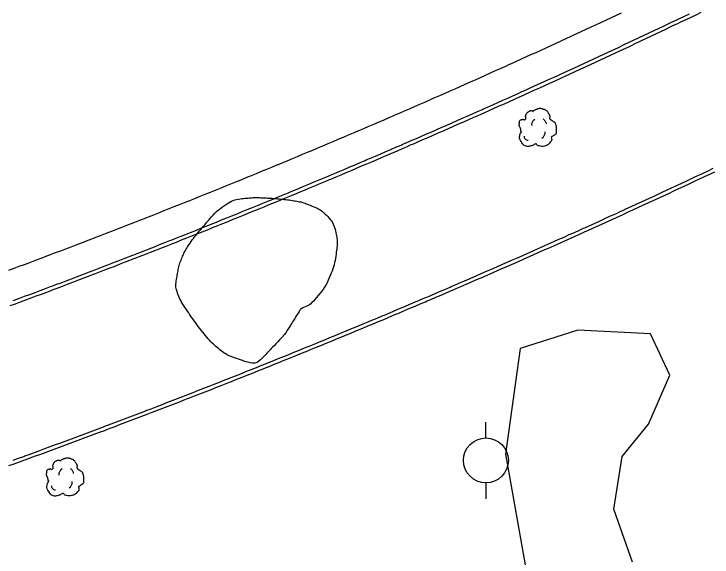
# Model space of a CAD drawing. Extents: x 2145380 to 2157287, y 139568 to 149130.
# Drawn here: x 2149525.2 to 2149649.6, y 143241.9 to 143338.6 of the extents above; entities that cross this region are included whole.
import ezdxf

# ---------------------------------------------------------------- set-up
doc = ezdxf.new("R2010")
doc.units = 0
for name, color, linetype in [('PR_PREVIOUSLY CONSTRUCTED', 7, 'Continuous'), ('TOPO_Power Pole', 7, 'Continuous'), ('TOPO_Tree', 7, 'Continuous'), ('TOPO_Tree Line', 7, 'Continuous')]:
    doc.layers.add(name, color=color, linetype=linetype)

# ---------------------------------------------------------------- blocks, each defined once
blk = doc.blocks.new('TREE')
at = {"layer": 'TOPO_Tree'}
for points in [[(-3.49, 17.6), (-3.07, 18.27), (-2.58, 18.8), (-1.9, 19.19), (-1.05, 19.68), (-0.19, 19.96), (0.74, 20.24), (1.62, 20.51), (2.51, 20.82), (3.39, 20.77), (4.1, 20.73), (4.8, 20.47), (5.51, 20.24), (6.43, 19.95), (7.32, 19.73), (8.15, 19.19), (9.36, 18.4), (10.02, 17.21), (10.8, 16.01), (11.24, 15.33), (11.58, 14.62), (11.86, 13.89), (12.17, 13.08), (11.37, 12.02), (11.86, 11.25), (12, 11.03), (12.18, 10.86), (12.39, 10.72), (12.91, 10.35), (13.45, 10.02), (13.97, 9.66), (14.7, 9.16), (15.41, 8.68), (16.09, 8.07), (16.7, 7.53), (16.93, 6.73), (17.15, 5.95), (17.59, 4.38), (17.71, 2.77), (17.68, 1.19), (17.65, -0.25), (17.83, -2.22), (16.62, -3.04), (15.47, -3.83), (14.31, -4.58), (13.16, -5.35)], [(-14.07, -0.4), (-14.17, 0.5), (-14.37, 1.38), (-14.6, 2.25), (-14.84, 3.17), (-15.47, 3.96), (-15.66, 4.9), (-15.8, 5.59), (-15.71, 6.31), (-15.66, 7.01), (-15.6, 7.91), (-15.72, 8.8), (-15.13, 9.66), (-14.62, 10.42), (-13.76, 10.49), (-13.02, 10.72), (-12.18, 10.98), (-11.06, 10), (-10.37, 10.72), (-9.4, 11.74), (-10.29, 13.28), (-9.84, 14.42), (-9.56, 15.15), (-9.32, 15.89), (-8.78, 16.54), (-8.18, 17.26), (-7.5, 17.68), (-6.67, 18.13), (-6.14, 18.41), (-5.61, 18.61), (-5.08, 18.66), (-4.55, 18.71), (-4.02, 18.54), (-3.49, 18.13)], [(-4.21, 5.09), (-4.46, 6.09), (-4.3, 7.21), (-3.84, 8.21), (-3.33, 9.34), (-2.71, 10.27), (-1.64, 10.97)], [(5.89, 11.15), (6.5, 10.68), (6.96, 10.17), (7.36, 9.5), (7.93, 8.56), (8.31, 7.6), (8.46, 6.56)], [(13.16, -5.34), (13.25, -5.81), (13.36, -6.28), (13.45, -6.75), (13.76, -8.52), (12.24, -10.03), (10.8, -11.51), (9.98, -12.34), (9.13, -12.77), (8.15, -13.1), (5.97, -13.83), (3.32, -13.56), (1.27, -13.1), (0.49, -12.92), (-0.06, -11.44), (-0.84, -11.51), (-2.04, -11.61), (-3.28, -12.78), (-4.55, -13.1), (-6.06, -13.47), (-7.77, -14.03), (-9.31, -13.62), (-11.36, -13.09), (-12.84, -11.41), (-14.07, -9.39), (-15.32, -7.35), (-15.61, -5.13), (-15.13, -3.04), (-14.87, -1.89), (-13.91, -0.75), (-13.54, 0.13)], [(-11.38, -4.46), (-11.47, -5.41), (-11.03, -6.32), (-10.09, -7.22), (-9.3, -7.97), (-8.49, -8.26), (-7.7, -8.14)], [(4.79, -6.29), (5.71, -5.66), (6.3, -4.92), (6.81, -3.91), (7.36, -2.81), (7.63, -1.7), (7.54, -0.6)]]:
    blk.add_open_spline(points, degree=3, dxfattribs=at)
blk = doc.blocks.new('POWPOL')
at = {"layer": 'TOPO_Power Pole'}
for p, q in [((0, 10.16), (0, 17.34)), ((0, -10.16), (0, -17.34))]:
    blk.add_line(p, q, dxfattribs=at)
blk.add_circle((0, 0), 10.16, dxfattribs=at)

msp = doc.modelspace()

# ---------------------------------------------------------------- linework, layer by layer
at = {"layer": 'PR_PREVIOUSLY CONSTRUCTED'}
for points in [[(2149524.27, 143292.95), (2149525.2, 143293.29), (2149526.12, 143293.64), (2149527.04, 143293.98), (2149527.97, 143294.33), (2149528.89, 143294.67), (2149529.82, 143295.02), (2149530.21, 143295.17), (2149530.74, 143295.37), (2149531.66, 143295.72), (2149532.59, 143296.07), (2149533.51, 143296.42), (2149534.43, 143296.77), (2149535.35, 143297.12), (2149536.27, 143297.47), (2149537.2, 143297.82), (2149537.24, 143297.84), (2149538.12, 143298.17), (2149539.04, 143298.53), (2149539.96, 143298.88), (2149540.88, 143299.24), (2149541.8, 143299.59), (2149542.72, 143299.95), (2149543.64, 143300.31), (2149544.24, 143300.54), (2149544.56, 143300.66), (2149545.48, 143301.02), (2149546.4, 143301.38), (2149547.32, 143301.74), (2149548.24, 143302.1), (2149549.15, 143302.46), (2149550.07, 143302.82), (2149550.99, 143303.18), (2149551.24, 143303.28), (2149551.91, 143303.55), (2149552.83, 143303.91), (2149553.74, 143304.27), (2149554.66, 143304.64), (2149555.58, 143305.01), (2149556.49, 143305.37), (2149557.41, 143305.74), (2149558.22, 143306.06), (2149558.33, 143306.1), (2149559.24, 143306.47), (2149560.16, 143306.84), (2149561.07, 143307.21), (2149561.99, 143307.58), (2149562.9, 143307.95), (2149563.82, 143308.32), (2149564.73, 143308.69), (2149565.18, 143308.88), (2149565.64, 143309.06), (2149566.56, 143309.44), (2149567.47, 143309.81), (2149568.38, 143310.18), (2149569.3, 143310.56), (2149570.21, 143310.93), (2149571.12, 143311.31), (2149572.03, 143311.69), (2149572.13, 143311.73), (2149572.94, 143312.07), (2149573.86, 143312.44), (2149574.77, 143312.82), (2149575.68, 143313.2), (2149576.59, 143313.58), (2149577.5, 143313.96), (2149578.41, 143314.34), (2149579.06, 143314.62), (2149579.32, 143314.72), (2149580.23, 143315.11), (2149581.14, 143315.49), (2149582.05, 143315.87), (2149582.96, 143316.26), (2149583.87, 143316.64), (2149584.77, 143317.03), (2149585.68, 143317.41), (2149585.98, 143317.54), (2149586.59, 143317.8), (2149587.5, 143318.19), (2149588.4, 143318.58), (2149589.31, 143318.96), (2149590.22, 143319.35), (2149590.41, 143319.44), (2149591.12, 143319.74), (2149592.03, 143320.13), (2149592.34, 143320.27), (2149592.88, 143320.5), (2149592.94, 143320.53), (2149593.59, 143320.81), (2149593.84, 143320.92), (2149594.75, 143321.31), (2149595.65, 143321.7), (2149596.56, 143322.1), (2149597.46, 143322.49), (2149598.37, 143322.89), (2149599.27, 143323.28), (2149599.77, 143323.5), (2149600.17, 143323.68), (2149601.07, 143324.08), (2149601.98, 143324.47), (2149602.88, 143324.87), (2149603.78, 143325.27), (2149604.69, 143325.67), (2149605.59, 143326.07), (2149606.49, 143326.47), (2149606.64, 143326.54), (2149607.39, 143326.87), (2149608.29, 143327.27), (2149609.19, 143327.68), (2149610.09, 143328.08), (2149610.99, 143328.48), (2149611.89, 143328.89), (2149612.79, 143329.29), (2149613.49, 143329.61), (2149613.69, 143329.7), (2149614.59, 143330.11), (2149615.49, 143330.51), (2149616.39, 143330.92), (2149617.29, 143331.33), (2149618.19, 143331.74), (2149619.08, 143332.15), (2149619.98, 143332.56), (2149620.33, 143332.72), (2149620.88, 143332.97), (2149621.77, 143333.38), (2149622.67, 143333.79), (2149623.57, 143334.2), (2149624.46, 143334.62), (2149625.36, 143335.03), (2149626.25, 143335.45), (2149627.15, 143335.86), (2149627.15, 143335.86), (2149628.04, 143336.28), (2149628.94, 143336.69), (2149629.83, 143337.11), (2149630.73, 143337.53), (2149631.62, 143337.95), (2149632.51, 143338.37), (2149633.41, 143338.79)], [(2149524.5, 143286.63), (2149525.27, 143286.91), (2149525.43, 143286.97), (2149526.36, 143287.32), (2149527.29, 143287.66), (2149528.22, 143288.01), (2149529.15, 143288.35), (2149530.08, 143288.7), (2149531, 143289.05), (2149531.93, 143289.4), (2149532.33, 143289.55), (2149532.86, 143289.75), (2149533.79, 143290.1), (2149534.71, 143290.45), (2149535.64, 143290.8), (2149536.57, 143291.15), (2149537.49, 143291.51), (2149538.42, 143291.86), (2149539.34, 143292.21), (2149539.38, 143292.23), (2149540.27, 143292.57), (2149541.19, 143292.92), (2149542.12, 143293.28), (2149543.04, 143293.63), (2149543.97, 143293.99), (2149544.89, 143294.35), (2149545.82, 143294.71), (2149546.42, 143294.94), (2149546.74, 143295.07), (2149547.66, 143295.42), (2149548.59, 143295.79), (2149549.51, 143296.15), (2149550.43, 143296.51), (2149551.35, 143296.87), (2149552.28, 143297.23), (2149553.2, 143297.6), (2149553.44, 143297.69), (2149554.12, 143297.96), (2149555.04, 143298.33), (2149555.96, 143298.69), (2149556.88, 143299.06), (2149557.8, 143299.42), (2149558.72, 143299.79), (2149559.64, 143300.16), (2149560.45, 143300.48), (2149560.56, 143300.53), (2149561.48, 143300.9), (2149562.4, 143301.27), (2149563.32, 143301.64), (2149564.24, 143302.01), (2149565.16, 143302.38), (2149566.08, 143302.75), (2149566.99, 143303.13), (2149567.45, 143303.31), (2149567.91, 143303.5), (2149568.83, 143303.88), (2149569.75, 143304.25), (2149570.66, 143304.63), (2149571.58, 143305), (2149572.5, 143305.38), (2149573.41, 143305.76), (2149574.33, 143306.13), (2149574.42, 143306.17), (2149575.24, 143306.51), (2149576.16, 143306.89), (2149577.07, 143307.27), (2149577.99, 143307.65), (2149578.9, 143308.04), (2149579.82, 143308.42), (2149580.73, 143308.8), (2149581.39, 143309.08), (2149581.65, 143309.18), (2149582.56, 143309.57), (2149583.47, 143309.95), (2149584.38, 143310.34), (2149585.3, 143310.72), (2149586.21, 143311.11), (2149587.12, 143311.5), (2149588.03, 143311.89), (2149588.33, 143312.01), (2149588.95, 143312.27), (2149589.86, 143312.66), (2149590.77, 143313.05), (2149591.68, 143313.44), (2149592.59, 143313.83), (2149592.78, 143313.92), (2149593.5, 143314.23), (2149594.41, 143314.62), (2149594.72, 143314.75), (2149595.27, 143314.99), (2149595.32, 143315.01), (2149595.97, 143315.3), (2149596.23, 143315.41), (2149597.14, 143315.8), (2149598.05, 143316.19), (2149598.96, 143316.59), (2149599.86, 143316.99), (2149600.77, 143317.38), (2149601.68, 143317.78), (2149602.18, 143318), (2149602.59, 143318.18), (2149603.49, 143318.58), (2149604.4, 143318.98), (2149605.31, 143319.38), (2149606.21, 143319.78), (2149607.12, 143320.18), (2149608.03, 143320.58), (2149608.93, 143320.98), (2149609.08, 143321.05), (2149609.84, 143321.38), (2149610.74, 143321.79), (2149611.65, 143322.19), (2149612.55, 143322.6), (2149613.46, 143323), (2149614.36, 143323.41), (2149615.26, 143323.82), (2149615.97, 143324.13), (2149616.17, 143324.22), (2149617.07, 143324.63), (2149617.97, 143325.04), (2149618.87, 143325.45), (2149619.78, 143325.86), (2149620.68, 143326.27), (2149621.58, 143326.68), (2149622.48, 143327.1), (2149622.83, 143327.26), (2149623.38, 143327.51), (2149624.28, 143327.92), (2149625.18, 143328.33), (2149626.08, 143328.75), (2149626.98, 143329.16), (2149627.88, 143329.58), (2149628.78, 143330), (2149629.68, 143330.41), (2149629.68, 143330.41), (2149630.58, 143330.83), (2149631.48, 143331.25), (2149632.38, 143331.67), (2149633.27, 143332.09), (2149634.17, 143332.51), (2149635.07, 143332.93), (2149635.96, 143333.35), (2149636.52, 143333.61), (2149636.86, 143333.77), (2149637.76, 143334.19), (2149638.65, 143334.62), (2149639.55, 143335.04), (2149640.44, 143335.46), (2149641.34, 143335.89), (2149642.23, 143336.32), (2149643.13, 143336.74), (2149643.33, 143336.84), (2149644.02, 143337.17), (2149644.92, 143337.6), (2149645.81, 143338.02), (2149646.7, 143338.45), (2149647.6, 143338.88)], [(2149525.03, 143287.54), (2149525.2, 143287.6), (2149526.13, 143287.94), (2149527.06, 143288.29), (2149527.99, 143288.63), (2149528.92, 143288.98), (2149529.84, 143289.33), (2149530.77, 143289.67), (2149531.7, 143290.02), (2149532.1, 143290.17), (2149532.62, 143290.37), (2149533.55, 143290.72), (2149534.48, 143291.07), (2149535.4, 143291.42), (2149536.33, 143291.78), (2149537.25, 143292.13), (2149538.18, 143292.48), (2149539.1, 143292.83), (2149539.15, 143292.85), (2149540.03, 143293.19), (2149540.96, 143293.54), (2149541.88, 143293.9), (2149542.8, 143294.26), (2149543.73, 143294.61), (2149544.65, 143294.97), (2149545.57, 143295.33), (2149546.18, 143295.57), (2149546.5, 143295.69), (2149547.42, 143296.05), (2149548.34, 143296.41), (2149549.26, 143296.77), (2149550.19, 143297.13), (2149551.11, 143297.49), (2149552.03, 143297.85), (2149552.95, 143298.22), (2149553.2, 143298.32), (2149553.87, 143298.58), (2149554.79, 143298.95), (2149555.71, 143299.31), (2149556.63, 143299.68), (2149557.55, 143300.04), (2149558.47, 143300.41), (2149559.4, 143300.78), (2149560.21, 143301.1), (2149560.31, 143301.15), (2149561.23, 143301.52), (2149562.15, 143301.89), (2149563.07, 143302.26), (2149563.99, 143302.63), (2149564.91, 143303), (2149565.82, 143303.37), (2149566.74, 143303.74), (2149567.19, 143303.93), (2149567.66, 143304.12), (2149568.58, 143304.49), (2149569.49, 143304.87), (2149570.41, 143305.24), (2149571.33, 143305.62), (2149572.24, 143306), (2149573.16, 143306.37), (2149574.07, 143306.75), (2149574.17, 143306.79), (2149574.99, 143307.13), (2149575.9, 143307.51), (2149576.82, 143307.89), (2149577.73, 143308.27), (2149578.65, 143308.65), (2149579.56, 143309.03), (2149580.47, 143309.42), (2149581.13, 143309.69), (2149581.39, 143309.8), (2149582.3, 143310.18), (2149583.21, 143310.57), (2149584.13, 143310.95), (2149585.04, 143311.34), (2149585.95, 143311.73), (2149586.86, 143312.11), (2149587.77, 143312.5), (2149588.07, 143312.63), (2149588.68, 143312.89), (2149589.6, 143313.28), (2149590.51, 143313.67), (2149591.42, 143314.06), (2149592.33, 143314.45), (2149592.52, 143314.53), (2149593.24, 143314.84), (2149594.15, 143315.23), (2149594.46, 143315.37), (2149595, 143315.6), (2149595.05, 143315.62), (2149595.71, 143315.91), (2149595.96, 143316.02), (2149596.87, 143316.41), (2149597.78, 143316.81), (2149598.69, 143317.2), (2149599.6, 143317.6), (2149600.5, 143317.99), (2149601.41, 143318.39), (2149601.92, 143318.61), (2149602.32, 143318.79), (2149603.22, 143319.19), (2149604.13, 143319.59), (2149605.04, 143319.99), (2149605.94, 143320.39), (2149606.85, 143320.79), (2149607.75, 143321.19), (2149608.66, 143321.59), (2149608.81, 143321.66), (2149609.56, 143321.99), (2149610.47, 143322.4), (2149611.37, 143322.8), (2149612.28, 143323.21), (2149613.18, 143323.61), (2149614.08, 143324.02), (2149614.99, 143324.43), (2149615.69, 143324.74), (2149615.89, 143324.83), (2149616.79, 143325.24), (2149617.7, 143325.65), (2149618.6, 143326.06), (2149619.5, 143326.47), (2149620.4, 143326.88), (2149621.3, 143327.29), (2149622.2, 143327.7), (2149622.55, 143327.86), (2149623.1, 143328.11), (2149624, 143328.53), (2149624.9, 143328.94), (2149625.8, 143329.35), (2149626.7, 143329.77), (2149627.6, 143330.18), (2149628.5, 143330.6), (2149629.4, 143331.02), (2149629.4, 143331.02), (2149630.3, 143331.44), (2149631.19, 143331.85), (2149632.09, 143332.27), (2149632.99, 143332.69), (2149633.89, 143333.11), (2149634.78, 143333.53), (2149635.68, 143333.95), (2149636.23, 143334.21), (2149636.58, 143334.38), (2149637.47, 143334.8), (2149638.37, 143335.22), (2149639.26, 143335.64), (2149640.16, 143336.07), (2149641.05, 143336.49), (2149641.95, 143336.92), (2149642.84, 143337.34), (2149643.04, 143337.44), (2149643.73, 143337.77), (2149644.63, 143338.2), (2149645.52, 143338.63)], [(2149525.01, 143259.1), (2149525.95, 143259.44), (2149526.9, 143259.79), (2149527.1, 143259.86), (2149527.85, 143260.13), (2149528.8, 143260.48), (2149529.75, 143260.83), (2149530.69, 143261.18), (2149531.64, 143261.52), (2149532.59, 143261.87), (2149533.53, 143262.22), (2149534.31, 143262.51), (2149534.48, 143262.57), (2149535.43, 143262.93), (2149536.37, 143263.28), (2149537.32, 143263.63), (2149538.26, 143263.98), (2149539.21, 143264.34), (2149540.15, 143264.69), (2149541.1, 143265.05), (2149541.5, 143265.2), (2149542.04, 143265.4), (2149542.98, 143265.76), (2149543.93, 143266.11), (2149544.87, 143266.47), (2149545.82, 143266.83), (2149546.76, 143267.19), (2149547.7, 143267.55), (2149548.64, 143267.91), (2149548.69, 143267.93), (2149549.59, 143268.27), (2149550.53, 143268.63), (2149551.47, 143268.99), (2149552.41, 143269.36), (2149553.35, 143269.72), (2149554.29, 143270.09), (2149555.23, 143270.45), (2149555.85, 143270.69), (2149556.17, 143270.82), (2149557.12, 143271.18), (2149558.06, 143271.55), (2149558.99, 143271.92), (2149559.94, 143272.29), (2149560.87, 143272.65), (2149561.81, 143273.02), (2149562.75, 143273.39), (2149563, 143273.49), (2149563.69, 143273.77), (2149564.63, 143274.14), (2149565.57, 143274.51), (2149566.5, 143274.88), (2149567.44, 143275.26), (2149568.38, 143275.63), (2149569.32, 143276), (2149570.14, 143276.33), (2149570.25, 143276.38), (2149571.19, 143276.76), (2149572.12, 143277.13), (2149573.06, 143277.51), (2149574, 143277.89), (2149574.93, 143278.27), (2149575.87, 143278.65), (2149576.8, 143279.03), (2149577.26, 143279.21), (2149577.74, 143279.41), (2149578.67, 143279.79), (2149579.6, 143280.17), (2149580.54, 143280.55), (2149581.47, 143280.94), (2149582.4, 143281.32), (2149583.34, 143281.7), (2149584.27, 143282.09), (2149584.37, 143282.13), (2149585.2, 143282.47), (2149586.13, 143282.86), (2149587.07, 143283.25), (2149588, 143283.64), (2149588.93, 143284.02), (2149589.86, 143284.41), (2149590.79, 143284.8), (2149591.46, 143285.08), (2149591.72, 143285.19), (2149592.65, 143285.59), (2149593.58, 143285.98), (2149594.51, 143286.37), (2149595.44, 143286.76), (2149596.37, 143287.16), (2149597.3, 143287.55), (2149598.23, 143287.95), (2149598.53, 143288.08), (2149599.16, 143288.34), (2149600.08, 143288.74), (2149601.01, 143289.13), (2149601.94, 143289.53), (2149602.87, 143289.93), (2149603.06, 143290.01), (2149603.79, 143290.33), (2149604.72, 143290.73), (2149605.03, 143290.86), (2149605.59, 143291.11), (2149605.65, 143291.13), (2149606.31, 143291.42), (2149606.57, 143291.53), (2149607.5, 143291.93), (2149608.42, 143292.33), (2149609.35, 143292.74), (2149610.27, 143293.14), (2149611.2, 143293.54), (2149612.12, 143293.95), (2149612.63, 143294.17), (2149613.05, 143294.35), (2149613.97, 143294.76), (2149614.89, 143295.17), (2149615.82, 143295.57), (2149616.74, 143295.98), (2149617.66, 143296.39), (2149618.58, 143296.8), (2149619.51, 143297.21), (2149619.66, 143297.28), (2149620.43, 143297.62), (2149621.35, 143298.03), (2149622.27, 143298.44), (2149623.19, 143298.85), (2149624.11, 143299.27), (2149625.03, 143299.68), (2149625.95, 143300.1), (2149626.67, 143300.42), (2149626.87, 143300.51), (2149627.79, 143300.93), (2149628.71, 143301.34), (2149629.63, 143301.76), (2149630.55, 143302.18), (2149631.47, 143302.6), (2149632.39, 143303.01), (2149633.3, 143303.43), (2149633.66, 143303.6), (2149634.22, 143303.85), (2149635.14, 143304.27), (2149636.06, 143304.69), (2149636.97, 143305.12), (2149637.89, 143305.54), (2149638.8, 143305.96), (2149639.72, 143306.39), (2149640.64, 143306.81), (2149640.64, 143306.81), (2149641.55, 143307.24), (2149642.47, 143307.66), (2149643.38, 143308.09), (2149644.29, 143308.52), (2149645.21, 143308.94), (2149646.12, 143309.37), (2149647.04, 143309.8), (2149647.6, 143310.07), (2149647.95, 143310.23), (2149648.86, 143310.66), (2149649.77, 143311.09)], [(2149524.28, 143258.13), (2149525.23, 143258.47), (2149526.18, 143258.82), (2149527.13, 143259.16), (2149527.33, 143259.23), (2149528.08, 143259.51), (2149529.03, 143259.85), (2149529.98, 143260.2), (2149530.92, 143260.55), (2149531.87, 143260.9), (2149532.82, 143261.25), (2149533.76, 143261.6), (2149534.54, 143261.88), (2149534.71, 143261.95), (2149535.66, 143262.3), (2149536.6, 143262.65), (2149537.55, 143263), (2149538.5, 143263.36), (2149539.44, 143263.71), (2149540.39, 143264.07), (2149541.33, 143264.42), (2149541.74, 143264.57), (2149542.28, 143264.78), (2149543.22, 143265.13), (2149544.17, 143265.49), (2149545.11, 143265.85), (2149546.05, 143266.21), (2149547, 143266.57), (2149547.94, 143266.93), (2149548.88, 143267.29), (2149548.92, 143267.3), (2149549.82, 143267.65), (2149550.77, 143268.01), (2149551.71, 143268.37), (2149552.65, 143268.74), (2149553.59, 143269.1), (2149554.53, 143269.46), (2149555.48, 143269.83), (2149556.09, 143270.07), (2149556.42, 143270.19), (2149557.36, 143270.56), (2149558.3, 143270.93), (2149559.24, 143271.3), (2149560.18, 143271.66), (2149561.12, 143272.03), (2149562.06, 143272.4), (2149563, 143272.77), (2149563.25, 143272.87), (2149563.94, 143273.14), (2149564.87, 143273.52), (2149565.81, 143273.89), (2149566.75, 143274.26), (2149567.69, 143274.63), (2149568.63, 143275.01), (2149569.56, 143275.38), (2149570.39, 143275.71), (2149570.5, 143275.76), (2149571.44, 143276.14), (2149572.37, 143276.51), (2149573.31, 143276.89), (2149574.25, 143277.27), (2149575.18, 143277.65), (2149576.12, 143278.03), (2149577.05, 143278.41), (2149577.51, 143278.6), (2149577.99, 143278.79), (2149578.92, 143279.17), (2149579.86, 143279.55), (2149580.79, 143279.93), (2149581.72, 143280.32), (2149582.66, 143280.7), (2149583.59, 143281.09), (2149584.52, 143281.47), (2149584.62, 143281.51), (2149585.46, 143281.86), (2149586.39, 143282.24), (2149587.32, 143282.63), (2149588.25, 143283.02), (2149589.19, 143283.41), (2149590.12, 143283.8), (2149591.05, 143284.19), (2149591.72, 143284.47), (2149591.98, 143284.58), (2149592.91, 143284.97), (2149593.84, 143285.36), (2149594.77, 143285.76), (2149595.7, 143286.15), (2149596.63, 143286.54), (2149597.56, 143286.94), (2149598.49, 143287.33), (2149598.8, 143287.46), (2149599.42, 143287.73), (2149600.35, 143288.12), (2149601.27, 143288.52), (2149602.2, 143288.92), (2149603.13, 143289.32), (2149603.32, 143289.4), (2149604.06, 143289.72), (2149604.98, 143290.12), (2149605.3, 143290.25), (2149605.86, 143290.49), (2149605.91, 143290.52), (2149606.58, 143290.8), (2149606.84, 143290.92), (2149607.76, 143291.32), (2149608.69, 143291.72), (2149609.62, 143292.12), (2149610.54, 143292.53), (2149611.47, 143292.93), (2149612.39, 143293.34), (2149612.9, 143293.56), (2149613.31, 143293.74), (2149614.24, 143294.15), (2149615.16, 143294.55), (2149616.09, 143294.96), (2149617.01, 143295.37), (2149617.93, 143295.78), (2149618.86, 143296.19), (2149619.78, 143296.6), (2149619.93, 143296.67), (2149620.7, 143297.01), (2149621.62, 143297.42), (2149622.54, 143297.83), (2149623.47, 143298.24), (2149624.39, 143298.66), (2149625.31, 143299.07), (2149626.23, 143299.49), (2149626.95, 143299.81), (2149627.15, 143299.9), (2149628.07, 143300.32), (2149628.99, 143300.73), (2149629.91, 143301.15), (2149630.83, 143301.57), (2149631.75, 143301.99), (2149632.66, 143302.41), (2149633.58, 143302.83), (2149633.94, 143302.99), (2149634.5, 143303.25), (2149635.42, 143303.67), (2149636.33, 143304.09), (2149637.25, 143304.51), (2149638.17, 143304.93), (2149639.08, 143305.36), (2149640, 143305.78), (2149640.92, 143306.21), (2149640.92, 143306.21), (2149641.83, 143306.63), (2149642.75, 143307.06), (2149643.66, 143307.48), (2149644.58, 143307.91), (2149645.49, 143308.34), (2149646.41, 143308.77), (2149647.32, 143309.2), (2149647.88, 143309.46), (2149648.23, 143309.63), (2149649.15, 143310.06), (2149650.06, 143310.49)]]:
    msp.add_lwpolyline(points, dxfattribs=at)
at = {"layer": 'TOPO_Tree Line'}
msp.add_lwpolyline([(2149635.38, 143240.96), (2149632.08, 143250.39), (2149633.56, 143259.77), (2149638.26, 143265.51), (2149642.04, 143274.26), (2149638.6, 143281.62), (2149625.65, 143282.29), (2149615.39, 143279.01), (2149612.75, 143260.15), (2149616.57, 143238.81)], dxfattribs=at)
msp.add_open_spline([(2149573.4, 143281.46), (2149574.21, 143282.77), (2149575.02, 143284.07), (2149575.83, 143285.38), (2149576.4, 143286.3), (2149577.68, 143286.54), (2149578.42, 143287.35), (2149579.71, 143288.76), (2149580.8, 143290.25), (2149581.55, 143292.05), (2149582.18, 143293.53), (2149582.45, 143295.04), (2149582.66, 143296.57), (2149582.77, 143297.46), (2149582.78, 143298.37), (2149582.61, 143299.27), (2149582.35, 143300.57), (2149581.8, 143301.74), (2149580.81, 143302.76), (2149580.09, 143303.5), (2149579.32, 143303.94), (2149578.43, 143304.31), (2149577.49, 143304.7), (2149576.57, 143305.06), (2149575.59, 143305.23), (2149574.46, 143305.42), (2149573.33, 143305.57), (2149572.19, 143305.67), (2149571.17, 143305.75), (2149570.15, 143305.81), (2149569.13, 143305.85), (2149568.23, 143305.89), (2149567.34, 143305.84), (2149566.44, 143305.76), (2149565.15, 143305.64), (2149563.88, 143305.32), (2149562.76, 143304.52), (2149561.2, 143303.41), (2149560.09, 143302.11), (2149558.91, 143300.72), (2149558, 143299.66), (2149557.14, 143298.62), (2149556.34, 143297.46), (2149555.81, 143296.68), (2149555.4, 143295.87), (2149555.03, 143294.99), (2149554.64, 143294.04), (2149554.44, 143293.07), (2149554.27, 143292.08), (2149554.09, 143291.05), (2149553.95, 143289.93), (2149554.32, 143288.92), (2149554.79, 143287.62), (2149555.5, 143286.51), (2149556.27, 143285.38), (2149557.26, 143283.94), (2149558.24, 143282.57), (2149559.35, 143281.23), (2149560.19, 143280.22), (2149561.1, 143279.38), (2149562.15, 143278.55), (2149562.95, 143277.92), (2149563.86, 143277.56), (2149564.78, 143277.23), (2149566.19, 143276.71), (2149568.29, 143276.12), (2149569.34, 143277.22), (2149570.69, 143278.64), (2149572.05, 143280.05), (2149573.4, 143281.46)], degree=3, dxfattribs=at)

# ---------------------------------------------------------------- block references
at = {"layer": 'TOPO_Power Pole', "xscale": 0.39370000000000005, "yscale": 0.3937000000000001}
msp.add_blockref('POWPOL', (2149609.26, 143259.07), dxfattribs=at)
at = {"layer": 'TOPO_Tree', "xscale": 0.19685000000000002, "yscale": 0.19685000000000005}
for p in [(2149618.31, 143317.69), (2149534.08, 143255.44)]:
    msp.add_blockref('TREE', p, dxfattribs=at)

doc.saveas('drawing.dxf')
